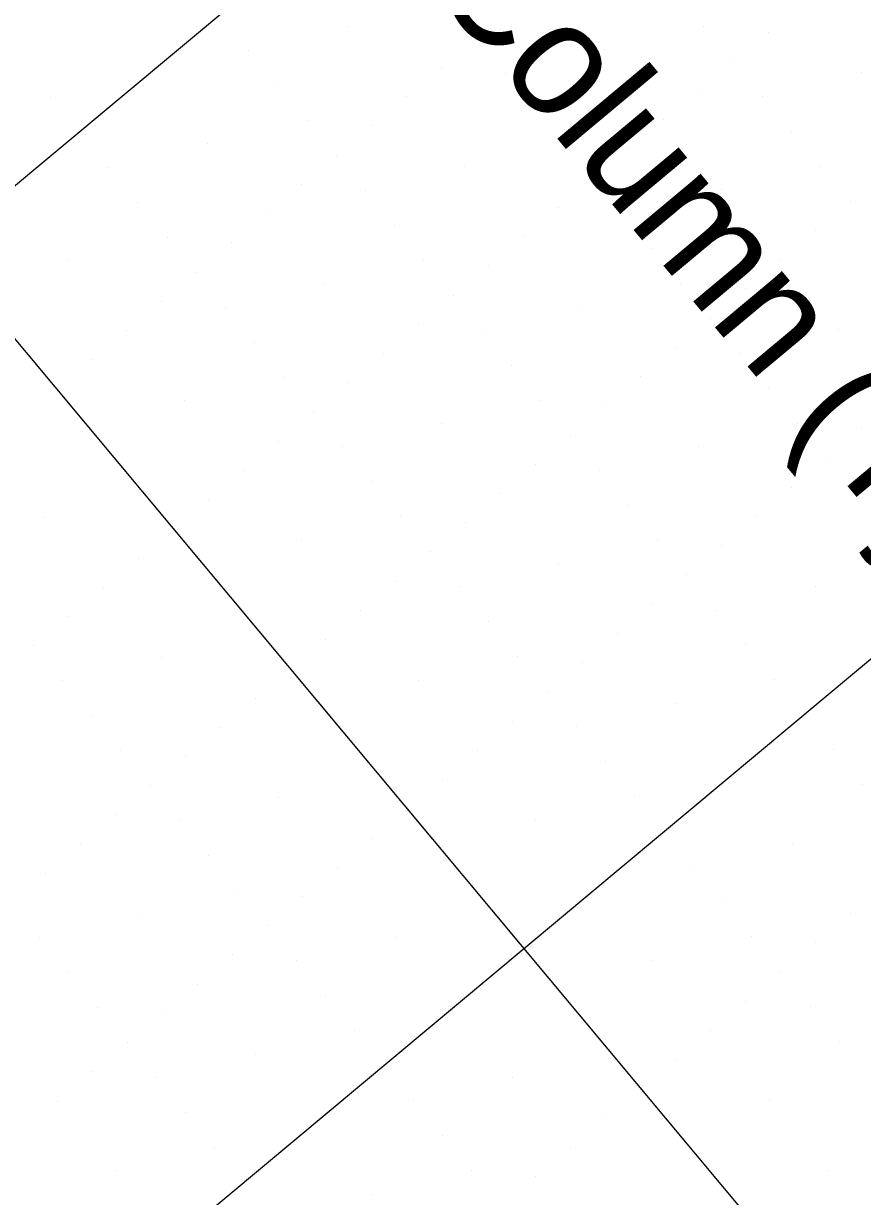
# Model space of a CAD drawing. Extents: x 2042995 to 2043795, y 305365 to 306249.
# Drawn here: x 2043322.21 to 2043340.62, y 305705.16 to 305730.9 of the extents above; entities that cross this region are included whole.
import ezdxf

# ---------------------------------------------------------------- set-up
doc = ezdxf.new("R2010")
doc.units = 0
for name, color, linetype in [('BR_CONCRETE', 7, 'Continuous'), ('BR_GRID DOTS', 7, 'Continuous'), ('BR_GRID LINES', 7, 'Continuous'), ('BR_PRESTRESSED BEAM', 7, 'Continuous'), ('BR_TEXT', 7, 'Continuous')]:
    doc.layers.add(name, color=color, linetype=linetype)

msp = doc.modelspace()

# ---------------------------------------------------------------- linework, layer by layer
at = {"layer": 'BR_CONCRETE'}
for points in [[(2043139.109, 306017.548), (2043148.199, 306007.16), (2043160.233, 305993.368), (2043172.245, 305979.557), (2043184.234, 305965.727), (2043196.201, 305951.879), (2043208.145, 305938.012), (2043220.067, 305924.126), (2043231.966, 305910.221), (2043243.843, 305896.297), (2043255.698, 305882.355), (2043267.529, 305868.394), (2043279.339, 305854.414), (2043291.126, 305840.415), (2043302.89, 305826.398), (2043314.632, 305812.361), (2043326.352, 305798.306), (2043338.049, 305784.233), (2043349.724, 305770.14), (2043361.376, 305756.029), (2043373.005, 305741.899), (2043384.613, 305727.75), (2043396.197, 305713.582), (2043407.76, 305699.396), (2043419.299, 305685.191), (2043430.817, 305670.967), (2043442.311, 305656.724), (2043453.784, 305642.463), (2043465.234, 305628.182), (2043476.661, 305613.883), (2043488.066, 305599.566), (2043499.448, 305585.229), (2043510.808, 305570.874), (2043522.146, 305556.5), (2043533.461, 305542.107), (2043544.753, 305527.695), (2043547.219, 305524.543)], [(2043273.14, 305860.139), (2043278.86, 305853.362), (2043290.647, 305839.364), (2043302.411, 305825.346), (2043314.153, 305811.31), (2043325.873, 305797.255), (2043337.57, 305783.181), (2043349.245, 305769.089), (2043360.897, 305754.977), (2043372.526, 305740.847), (2043384.134, 305726.698), (2043395.718, 305712.531), (2043407.281, 305698.344), (2043418.82, 305684.139), (2043425.623, 305675.744)]]:
    msp.add_spline(points, degree=3, dxfattribs=at)
at = {"layer": 'BR_GRID DOTS'}
for p, q in [((2043329.327, 305730.825), (2043329.327, 305730.825)), ((2043337.137, 305730.834), (2043337.137, 305730.834)), ((2043338.545, 305730.707), (2043338.545, 305730.707)), ((2043332.144, 305730.572), (2043332.144, 305730.572)), ((2043327.151, 305730.31), (2043327.151, 305730.31)), ((2043334.961, 305730.319), (2043334.961, 305730.319)), ((2043331.376, 305729.931), (2043331.376, 305729.931)), ((2043337.778, 305730.066), (2043337.778, 305730.066)), ((2043332.785, 305729.804), (2043332.785, 305729.804)), ((2043340.595, 305729.813), (2043340.595, 305729.813)), ((2043327.792, 305729.543), (2043327.792, 305729.543)), ((2043337.01, 305729.425), (2043337.01, 305729.425)), ((2043322.798, 305729.281), (2043322.798, 305729.281)), ((2043330.609, 305729.29), (2043330.609, 305729.29)), ((2043338.419, 305729.299), (2043338.419, 305729.299)), ((2043333.426, 305729.037), (2043333.426, 305729.037)), ((2043328.433, 305728.775), (2043328.433, 305728.775)), ((2043329.841, 305728.649), (2043329.841, 305728.649)), ((2043336.243, 305728.784), (2043336.243, 305728.784)), ((2043339.06, 305728.531), (2043339.06, 305728.531)), ((2043326.257, 305728.261), (2043326.257, 305728.261)), ((2043334.067, 305728.269), (2043334.067, 305728.269)), ((2043335.475, 305728.143), (2043335.475, 305728.143)), ((2043329.074, 305728.008), (2043329.074, 305728.008)), ((2043324.08, 305727.746), (2043324.08, 305727.746)), ((2043331.891, 305727.755), (2043331.891, 305727.755)), ((2043339.701, 305727.763), (2043339.701, 305727.763)), ((2043328.306, 305727.367), (2043328.306, 305727.367)), ((2043334.708, 305727.502), (2043334.708, 305727.502)), ((2043329.715, 305727.24), (2043329.715, 305727.24)), ((2043337.525, 305727.249), (2043337.525, 305727.249)), ((2043324.721, 305726.979), (2043324.721, 305726.979)), ((2043333.94, 305726.861), (2043333.94, 305726.861)), ((2043340.342, 305726.996), (2043340.342, 305726.996)), ((2043327.539, 305726.726), (2043327.539, 305726.726)), ((2043335.349, 305726.734), (2043335.349, 305726.734)), ((2043330.356, 305726.473), (2043330.356, 305726.473)), ((2043339.574, 305726.355), (2043339.574, 305726.355)), ((2043325.363, 305726.211), (2043325.363, 305726.211)), ((2043326.771, 305726.085), (2043326.771, 305726.085)), ((2043333.173, 305726.22), (2043333.173, 305726.22)), ((2043335.99, 305725.967), (2043335.99, 305725.967)), ((2043323.186, 305725.697), (2043323.186, 305725.697)), ((2043330.997, 305725.705), (2043330.997, 305725.705)), ((2043332.405, 305725.579), (2043332.405, 305725.579)), ((2043338.807, 305725.714), (2043338.807, 305725.714)), ((2043326.004, 305725.444), (2043326.004, 305725.444)), ((2043328.821, 305725.191), (2043328.821, 305725.191)), ((2043336.631, 305725.199), (2043336.631, 305725.199)), ((2043338.039, 305725.073), (2043338.039, 305725.073)), ((2043325.236, 305724.803), (2043325.236, 305724.803)), ((2043331.638, 305724.938), (2043331.638, 305724.938)), ((2043326.645, 305724.676), (2043326.645, 305724.676)), ((2043334.455, 305724.685), (2043334.455, 305724.685)), ((2043330.87, 305724.297), (2043330.87, 305724.297)), ((2043337.272, 305724.432), (2043337.272, 305724.432)), ((2043324.469, 305724.162), (2043324.469, 305724.162)), ((2043332.279, 305724.17), (2043332.279, 305724.17)), ((2043340.089, 305724.179), (2043340.089, 305724.179)), ((2043327.286, 305723.909), (2043327.286, 305723.909)), ((2043336.504, 305723.791), (2043336.504, 305723.791)), ((2043323.701, 305723.521), (2043323.701, 305723.521)), ((2043330.103, 305723.656), (2043330.103, 305723.656)), ((2043337.913, 305723.664), (2043337.913, 305723.664)), ((2043332.92, 305723.403), (2043332.92, 305723.403)), ((2043327.927, 305723.141), (2043327.927, 305723.141)), ((2043329.335, 305723.015), (2043329.335, 305723.015)), ((2043335.737, 305723.15), (2043335.737, 305723.15)), ((2043322.933, 305722.88), (2043322.933, 305722.88)), ((2043338.554, 305722.897), (2043338.554, 305722.897)), ((2043325.751, 305722.627), (2043325.751, 305722.627)), ((2043333.561, 305722.635), (2043333.561, 305722.635)), ((2043334.969, 305722.509), (2043334.969, 305722.509)), ((2043328.568, 305722.374), (2043328.568, 305722.374)), ((2043331.385, 305722.121), (2043331.385, 305722.121)), ((2043339.195, 305722.129), (2043339.195, 305722.129)), ((2043340.604, 305722.003), (2043340.604, 305722.003)), ((2043327.8, 305721.733), (2043327.8, 305721.733)), ((2043334.202, 305721.868), (2043334.202, 305721.868)), ((2043329.209, 305721.606), (2043329.209, 305721.606)), ((2043337.019, 305721.615), (2043337.019, 305721.615)), ((2043333.434, 305721.227), (2043333.434, 305721.227)), ((2043339.836, 305721.362), (2043339.836, 305721.362)), ((2043327.033, 305721.092), (2043327.033, 305721.092)), ((2043334.843, 305721.1), (2043334.843, 305721.1)), ((2043329.85, 305720.839), (2043329.85, 305720.839)), ((2043339.068, 305720.721), (2043339.068, 305720.721)), ((2043326.265, 305720.451), (2043326.265, 305720.451)), ((2043332.667, 305720.586), (2043332.667, 305720.586)), ((2043340.477, 305720.594), (2043340.477, 305720.594)), ((2043335.484, 305720.333), (2043335.484, 305720.333)), ((2043322.68, 305720.063), (2043322.68, 305720.063)), ((2043330.491, 305720.071), (2043330.491, 305720.071)), ((2043331.899, 305719.945), (2043331.899, 305719.945)), ((2043338.301, 305720.08), (2043338.301, 305720.08)), ((2043325.498, 305719.81), (2043325.498, 305719.81)), ((2043328.315, 305719.557), (2043328.315, 305719.557)), ((2043336.125, 305719.565), (2043336.125, 305719.565)), ((2043337.533, 305719.439), (2043337.533, 305719.439)), ((2043324.73, 305719.169), (2043324.73, 305719.169)), ((2043331.132, 305719.304), (2043331.132, 305719.304)), ((2043333.949, 305719.051), (2043333.949, 305719.051)), ((2043330.364, 305718.663), (2043330.364, 305718.663)), ((2043336.766, 305718.798), (2043336.766, 305718.798)), ((2043323.963, 305718.528), (2043323.963, 305718.528)), ((2043331.773, 305718.536), (2043331.773, 305718.536)), ((2043339.583, 305718.545), (2043339.583, 305718.545)), ((2043335.998, 305718.157), (2043335.998, 305718.157)), ((2043323.195, 305717.887), (2043323.195, 305717.887)), ((2043329.597, 305718.022), (2043329.597, 305718.022)), ((2043337.407, 305718.03), (2043337.407, 305718.03)), ((2043332.414, 305717.769), (2043332.414, 305717.769)), ((2043328.829, 305717.381), (2043328.829, 305717.381)), ((2043335.231, 305717.516), (2043335.231, 305717.516)), ((2043322.427, 305717.246), (2043322.427, 305717.246)), ((2043338.048, 305717.263), (2043338.048, 305717.263)), ((2043325.245, 305716.993), (2043325.245, 305716.993)), ((2043333.055, 305717.001), (2043333.055, 305717.001)), ((2043334.463, 305716.875), (2043334.463, 305716.875)), ((2043328.062, 305716.74), (2043328.062, 305716.74)), ((2043323.069, 305716.478), (2043323.069, 305716.478)), ((2043330.879, 305716.487), (2043330.879, 305716.487)), ((2043338.689, 305716.495), (2043338.689, 305716.495)), ((2043327.294, 305716.099), (2043327.294, 305716.099)), ((2043333.696, 305716.234), (2043333.696, 305716.234)), ((2043336.513, 305715.981), (2043336.513, 305715.981)), ((2043323.71, 305715.71), (2043323.71, 305715.71)), ((2043332.928, 305715.593), (2043332.928, 305715.593)), ((2043326.527, 305715.457), (2043326.527, 305715.457)), ((2043334.337, 305715.466), (2043334.337, 305715.466)), ((2043324.351, 305714.943), (2043324.351, 305714.943)), ((2043325.759, 305714.816), (2043325.759, 305714.816)), ((2043332.161, 305714.952), (2043332.161, 305714.952)), ((2043339.971, 305714.96), (2043339.971, 305714.96)), ((2043334.978, 305714.699), (2043334.978, 305714.699)), ((2043331.393, 305714.31), (2043331.393, 305714.31)), ((2043324.992, 305714.175), (2043324.992, 305714.175)), ((2043340.612, 305714.193), (2043340.612, 305714.193)), ((2043327.809, 305713.922), (2043327.809, 305713.922)), ((2043335.619, 305713.931), (2043335.619, 305713.931)), ((2043324.224, 305713.534), (2043324.224, 305713.534)), ((2043330.626, 305713.669), (2043330.626, 305713.669)), ((2043325.633, 305713.408), (2043325.633, 305713.408)), ((2043333.443, 305713.416), (2043333.443, 305713.416)), ((2043329.858, 305713.028), (2043329.858, 305713.028)), ((2043323.457, 305712.893), (2043323.457, 305712.893)), ((2043339.077, 305712.911), (2043339.077, 305712.911)), ((2043326.274, 305712.64), (2043326.274, 305712.64)), ((2043322.689, 305712.252), (2043322.689, 305712.252)), ((2043329.091, 305712.387), (2043329.091, 305712.387)), ((2043336.901, 305712.396), (2043336.901, 305712.396)), ((2043326.915, 305711.873), (2043326.915, 305711.873)), ((2043328.323, 305711.746), (2043328.323, 305711.746)), ((2043337.542, 305711.628), (2043337.542, 305711.628)), ((2043324.739, 305711.358), (2043324.739, 305711.358)), ((2043340.359, 305711.375), (2043340.359, 305711.375)), ((2043327.556, 305711.105), (2043327.556, 305711.105)), ((2043322.563, 305710.844), (2043322.563, 305710.844)), ((2043330.373, 305710.852), (2043330.373, 305710.852)), ((2043338.183, 305710.861), (2043338.183, 305710.861)), ((2043339.592, 305710.734), (2043339.592, 305710.734)), ((2043326.788, 305710.464), (2043326.788, 305710.464)), ((2043328.197, 305710.338), (2043328.197, 305710.338)), ((2043336.007, 305710.346), (2043336.007, 305710.346)), ((2043323.204, 305710.076), (2043323.204, 305710.076)), ((2043338.824, 305710.093), (2043338.824, 305710.093)), ((2043326.021, 305709.823), (2043326.021, 305709.823)), ((2043328.838, 305709.57), (2043328.838, 305709.57)), ((2043338.057, 305709.452), (2043338.057, 305709.452)), ((2043339.465, 305709.326), (2043339.465, 305709.326)), ((2043323.845, 305709.309), (2043323.845, 305709.309)), ((2043325.253, 305709.182), (2043325.253, 305709.182)), ((2043337.289, 305708.811), (2043337.289, 305708.811)), ((2043329.479, 305708.803), (2043329.479, 305708.803)), ((2043340.106, 305708.558), (2043340.106, 305708.558)), ((2043324.486, 305708.541), (2043324.486, 305708.541)), ((2043327.303, 305708.288), (2043327.303, 305708.288)), ((2043336.522, 305708.17), (2043336.522, 305708.17)), ((2043323.718, 305707.9), (2043323.718, 305707.9)), ((2043332.937, 305707.782), (2043332.937, 305707.782)), ((2043325.127, 305707.774), (2043325.127, 305707.774)), ((2043335.754, 305707.529), (2043335.754, 305707.529)), ((2043330.761, 305707.268), (2043330.761, 305707.268)), ((2043338.571, 305707.276), (2043338.571, 305707.276)), ((2043322.951, 305707.259), (2043322.951, 305707.259)), ((2043325.768, 305707.006), (2043325.768, 305707.006)), ((2043334.986, 305706.888), (2043334.986, 305706.888)), ((2043331.402, 305706.5), (2043331.402, 305706.5)), ((2043326.409, 305706.239), (2043326.409, 305706.239)), ((2043334.219, 305706.247), (2043334.219, 305706.247)), ((2043324.233, 305705.724), (2043324.233, 305705.724)), ((2043332.043, 305705.733), (2043332.043, 305705.733)), ((2043339.853, 305705.741), (2043339.853, 305705.741)), ((2043333.451, 305705.606), (2043333.451, 305705.606)), ((2043329.867, 305705.218), (2043329.867, 305705.218))]:
    msp.add_line(p, q, dxfattribs=at)
at = {"layer": 'BR_GRID LINES'}
for p, q in [((2043179.344, 305894.804), (2043523.36, 305482.903)), ((2043412.472, 305802.873), (2043258.968, 305674.668)), ((2043425.292, 305787.522), (2043271.788, 305659.317))]:
    msp.add_line(p, q, dxfattribs=at)
at = {"layer": 'BR_PRESTRESSED BEAM'}
msp.add_spline([(2043269.336, 305856.962), (2043274.734, 305850.568), (2043286.521, 305836.569), (2043298.285, 305822.551), (2043310.027, 305808.515), (2043321.747, 305794.46), (2043333.444, 305780.386), (2043345.119, 305766.294), (2043356.771, 305752.183), (2043368.4, 305738.053), (2043380.007, 305723.904), (2043391.592, 305709.736), (2043403.154, 305695.55), (2043414.694, 305681.345), (2043421.811, 305672.561)], degree=3, dxfattribs=at)

# ---------------------------------------------------------------- texts
at = {"layer": 'BR_TEXT'}
for s, height, p in [('SECTION ALONG L US 17A  US 21', 8.12508, (2043221.449, 305763.122)), ('Concrete Column (Typ.)', 2.5, (2043321.747, 305742.945))]:
    msp.add_text(s, height=height, rotation=309.8684, dxfattribs=at).set_placement(p)

doc.saveas('drawing.dxf')
